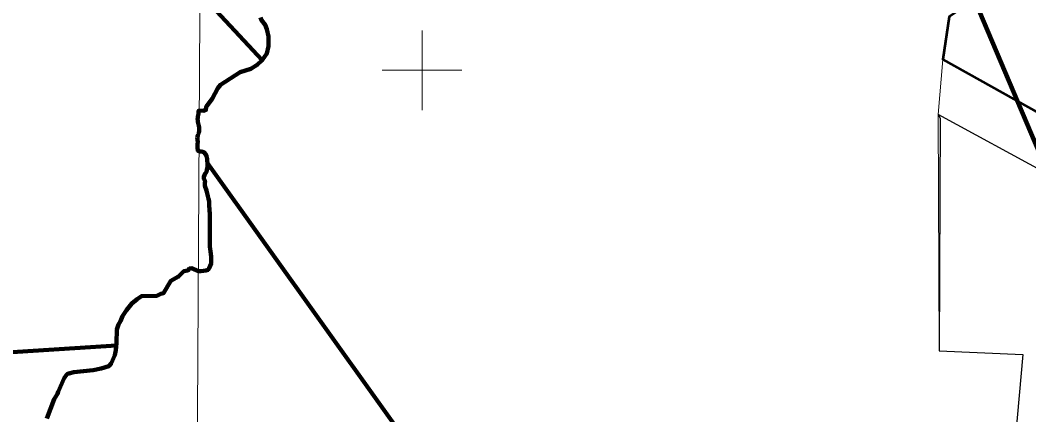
# Model space of a CAD drawing. Extents: x -1643653 to 4543381, y 1624270 to 13878484.
# Drawn here: x 714916 to 740225, y 8916368 to 8926255 of the extents above; entities that cross this region are included whole.
import ezdxf

# ---------------------------------------------------------------- set-up
doc = ezdxf.new("R2010")
doc.units = 0
doc.header["$LTSCALE"] = 200
for name, color, linetype, lineweight in [('1', 7, 'Continuous', 13), ('2', 7, 'Continuous', 13), ('24', 7, 'Continuous', 25), ('27', 7, 'Continuous', 13), ('28', 7, 'Continuous', 53), ('53', 7, 'Continuous', 106), ('60', 7, 'Continuous', 13), ('9', 7, 'Continuous', 90)]:
    doc.layers.add(name, color=color, linetype=linetype, lineweight=lineweight)

msp = doc.modelspace()

# ---------------------------------------------------------------- linework, layer by layer
at = {"layer": '1'}
msp.add_lwpolyline([(719978.9, 9023574.5), (719561.6, 8949232.2), (719215.6, 8890710.6)], dxfattribs=at)
at = {"layer": '2'}
for p, q in [((725000, 8924000), (725000, 8926000)), ((724000, 8925000), (726000, 8925000))]:
    msp.add_line(p, q, dxfattribs=at)
at = {"layer": '24', "lineweight": 53}
msp.add_line((719358.5, 8923328.1), (719358.6, 8923326.6), dxfattribs=at)
for points in [[(720945.5, 8926326.2), (720967.4, 8926253.1), (721062.3, 8926136.2), (721106.1, 8926026.6), (721149.9, 8925843.9), (721149.9, 8925602.8), (721106.1, 8925420.2), (720989.3, 8925252.1), (720865.2, 8925135.2), (720704.7, 8925032.9), (720573.3, 8924996.4), (720434.6, 8924952.6), (719938.3, 8924638.4), (719872.6, 8924550.7), (719734.6, 8924286.8), (719583.5, 8924086.5), (719574.6, 8924006.4), (719516.8, 8923986.4), (719411.8, 8923993.9)], [(719358.6, 8923326.6), (719372.1, 8923197), (719363, 8923148), (719367.5, 8923075.7), (719375.1, 8922983.9), (719405.7, 8922963.6)], [(719405.7, 8922963.6), (719467, 8922963.5), (719527.9, 8922947.8), (719573.3, 8922891.5), (719593.3, 8922845.5), (719608.1, 8922779.2), (719607.8, 8922728.2), (719612.5, 8922677.3), (719617.2, 8922621.2), (719616.8, 8922565.2), (719596.1, 8922509.3), (719590.6, 8922448.2), (719555.4, 8922413.6), (719520.2, 8922331.3), (719524.1, 8922280.4), (719553.5, 8922224.3), (719553.1, 8922173.4), (719552.7, 8922107.2), (719587.5, 8921989.8), (719627.2, 8921846.9), (719642, 8921780.6), (719656.8, 8921724.4), (719661.5, 8921663.3), (719661, 8921586.9), (719665.7, 8921535.9), (719670.4, 8921479.9), (719675.1, 8921423.8), (719674.7, 8921357.6), (719674.3, 8921301.6), (719673.9, 8921240.4), (719673.5, 8921184.4), (719673.1, 8921123.3), (719672.6, 8921057.1), (719672.1, 8920985.7), (719671.7, 8920929.7), (719671.3, 8920863.5), (719670.7, 8920782), (719675.3, 8920705.6), (719674.8, 8920644.4), (719674.4, 8920578.2), (719679.1, 8920527.2), (719693.9, 8920460.9), (719703.7, 8920399.8), (719708.3, 8920328.4), (719707.9, 8920272.4), (719707.5, 8920211.2), (719707.1, 8920155.2), (719681.3, 8920099.3), (719660.5, 8920043.4), (719629.7, 8920002.9), (719573.7, 8919982.9), (719517.6, 8919973.1), (719446.4, 8919968.4), (719388, 8919968.8)], [(719388, 8919968.8), (719217, 8920039.9), (719168.4, 8920030.7), (719126.8, 8919983.7), (719021.9, 8919963.8), (718888.7, 8919829.8), (718888.7, 8919829.8)], [(718888.7, 8919829.8), (718698.9, 8919728.1), (718508.1, 8919414.8), (718441.7, 8919396.1), (718342.3, 8919352.7), (717962.6, 8919341.8), (717850.2, 8919266.6), (717715.4, 8919155.6), (717584.3, 8918993), (717484.9, 8918843.2), (717433.5, 8918714), (717386.5, 8918633.6), (717343.6, 8918502.1), (717334.1, 8918168.6), (717316.4, 8917983.3), (717287.5, 8917863.5), (717202.1, 8917652.5), (717139.9, 8917584.2), (716949.9, 8917526.3), (716744.6, 8917482.9), (716262.7, 8917433.2), (716138.9, 8917405.7), (716105.4, 8917390.9), (716076.8, 8917365.2), (716021.3, 8917281.8), (715870.4, 8916945.9), (715855.1, 8916891.8), (715765.5, 8916761), (715585.2, 8916273.3)]]:
    msp.add_lwpolyline(points, dxfattribs=at)
msp.add_spline([(719411.8, 8923993.9), (719393.1, 8923985.6), (719389.3, 8923947.6), (719370.3, 8923807.2), (719381.7, 8923678.2), (719408.2, 8923534), (719404.4, 8923473.3), (719358.5, 8923328.1)], degree=3, dxfattribs=at)
at = {"layer": '27'}
msp.add_lwpolyline([(739888.1, 8915825.1), (740072.3, 8917875.9), (737976.5, 8917968.1), (737953.4, 8923890.1), (738068.6, 8925272.7), (738224.4, 8926341.3), (739385.9, 8927129), (738750.9, 8927828.4), (738115.9, 8928527.7), (730092.7, 8935013.9), (730302.4, 8935656.6), (729966.7, 8935956.1), (730039.7, 8936358), (730463, 8936540.7), (731163.7, 8937242.1), (731798.6, 8937424.7), (731798.6, 8937424.7), (731773.1, 8938151.7), (731651.2, 8938643.9), (729383.2, 8942632.6), (728721.7, 8943637.1), (728072.1, 8944130.5), (726986.6, 8944741.7), (723300.7, 8945510.9)], dxfattribs=at)
at = {"layer": '28'}
msp.add_lwpolyline([(745752.4, 8927202.3), (743729.5, 8927170.5), (742708.4, 8928266.2), (740888.2, 8928147.7), (738224.4, 8926341.3), (738068.6, 8925272.7), (741707.2, 8923237.2), (742198, 8921966.9), (745069, 8922906.2), (745575.7, 8923768.8)], close=True, dxfattribs=at)
at = {"layer": '28', "lineweight": 13}
msp.add_lwpolyline([(745599.5, 8914059.4), (741979.8, 8914750.3), (739888.1, 8915825.1), (741431.1, 8915917.3), (742767, 8917599.4), (740717.2, 8922392.3), (737953.4, 8923890.1), (738068.6, 8925272.7), (741707.2, 8923237.2)], close=True, dxfattribs=at)
at = {"layer": '28', "lineweight": 25}
msp.add_lwpolyline([(737999.5, 8923797.9), (737976.5, 8917968.1), (740072.3, 8917875.9), (739888.1, 8915825.1), (741431.1, 8915917.3), (742767, 8917599.4), (740717.2, 8922392.3), (737953.4, 8923890.1)], close=True, dxfattribs=at)
at = {"layer": '53'}
msp.add_line((719358.5, 8923328.1), (719358.6, 8923326.6), dxfattribs=at)
msp.add_line((719358.5, 8923328.1), (719358.6, 8923326.6), dxfattribs=at)
msp.add_line((719358.5, 8923328.1), (719358.6, 8923326.6), dxfattribs=at)
for points in [[(720945.5, 8926326.2), (720967.4, 8926253.1), (721062.3, 8926136.2), (721106.1, 8926026.6), (721149.9, 8925843.9), (721149.9, 8925602.8), (721106.1, 8925420.2), (720989.3, 8925252.1), (720865.2, 8925135.2), (720704.7, 8925032.9), (720573.3, 8924996.4), (720434.6, 8924952.6), (719938.3, 8924638.4), (719872.6, 8924550.7), (719734.6, 8924286.8), (719583.5, 8924086.5), (719574.6, 8924006.4), (719516.8, 8923986.4), (719411.8, 8923993.9)], [(720945.5, 8926326.2), (720967.4, 8926253.1), (721062.3, 8926136.2), (721106.1, 8926026.6), (721149.9, 8925843.9), (721149.9, 8925602.8), (721106.1, 8925420.2), (720989.3, 8925252.1), (720865.2, 8925135.2), (720704.7, 8925032.9), (720573.3, 8924996.4), (720434.6, 8924952.6), (719938.3, 8924638.4), (719872.6, 8924550.7), (719734.6, 8924286.8), (719583.5, 8924086.5), (719574.6, 8924006.4), (719516.8, 8923986.4), (719411.8, 8923993.9)], [(720945.5, 8926326.2), (720967.4, 8926253.1), (721062.3, 8926136.2), (721106.1, 8926026.6), (721149.9, 8925843.9), (721149.9, 8925602.8), (721106.1, 8925420.2), (720989.3, 8925252.1), (720865.2, 8925135.2), (720704.7, 8925032.9), (720573.3, 8924996.4), (720434.6, 8924952.6), (719938.3, 8924638.4), (719872.6, 8924550.7), (719734.6, 8924286.8), (719583.5, 8924086.5), (719574.6, 8924006.4), (719516.8, 8923986.4), (719411.8, 8923993.9)], [(719358.6, 8923326.6), (719372.1, 8923197), (719363, 8923148), (719367.5, 8923075.7), (719375.1, 8922983.9), (719405.7, 8922963.6)], [(719358.6, 8923326.6), (719372.1, 8923197), (719363, 8923148), (719367.5, 8923075.7), (719375.1, 8922983.9), (719405.7, 8922963.6)], [(719358.6, 8923326.6), (719372.1, 8923197), (719363, 8923148), (719367.5, 8923075.7), (719375.1, 8922983.9), (719405.7, 8922963.6)], [(719405.7, 8922963.6), (719467, 8922963.5), (719527.9, 8922947.8), (719573.3, 8922891.5), (719593.3, 8922845.5), (719608.1, 8922779.2), (719607.8, 8922728.2), (719612.5, 8922677.3), (719617.2, 8922621.2), (719616.8, 8922565.2), (719596.1, 8922509.3), (719590.6, 8922448.2), (719555.4, 8922413.6), (719520.2, 8922331.3), (719524.1, 8922280.4), (719553.5, 8922224.3), (719553.1, 8922173.4), (719552.7, 8922107.2), (719587.5, 8921989.8), (719627.2, 8921846.9), (719642, 8921780.6), (719656.8, 8921724.4), (719661.5, 8921663.3), (719661, 8921586.9), (719665.7, 8921535.9), (719670.4, 8921479.9), (719675.1, 8921423.8), (719674.7, 8921357.6), (719674.3, 8921301.6), (719673.9, 8921240.4), (719673.5, 8921184.4), (719673.1, 8921123.3), (719672.6, 8921057.1), (719672.1, 8920985.7), (719671.7, 8920929.7), (719671.3, 8920863.5), (719670.7, 8920782), (719675.3, 8920705.6), (719674.8, 8920644.4), (719674.4, 8920578.2), (719679.1, 8920527.2), (719693.9, 8920460.9), (719703.7, 8920399.8), (719708.3, 8920328.4), (719707.9, 8920272.4), (719707.5, 8920211.2), (719707.1, 8920155.2), (719681.3, 8920099.3), (719660.5, 8920043.4), (719629.7, 8920002.9), (719573.7, 8919982.9), (719517.6, 8919973.1), (719446.4, 8919968.4), (719388, 8919968.8)], [(719405.7, 8922963.6), (719467, 8922963.5), (719527.9, 8922947.8), (719573.3, 8922891.5), (719593.3, 8922845.5), (719608.1, 8922779.2), (719607.8, 8922728.2), (719612.5, 8922677.3), (719617.2, 8922621.2), (719616.8, 8922565.2), (719596.1, 8922509.3), (719590.6, 8922448.2), (719555.4, 8922413.6), (719520.2, 8922331.3), (719524.1, 8922280.4), (719553.5, 8922224.3), (719553.1, 8922173.4), (719552.7, 8922107.2), (719587.5, 8921989.8), (719627.2, 8921846.9), (719642, 8921780.6), (719656.8, 8921724.4), (719661.5, 8921663.3), (719661, 8921586.9), (719665.7, 8921535.9), (719670.4, 8921479.9), (719675.1, 8921423.8), (719674.7, 8921357.6), (719674.3, 8921301.6), (719673.9, 8921240.4), (719673.5, 8921184.4), (719673.1, 8921123.3), (719672.6, 8921057.1), (719672.1, 8920985.7), (719671.7, 8920929.7), (719671.3, 8920863.5), (719670.7, 8920782), (719675.3, 8920705.6), (719674.8, 8920644.4), (719674.4, 8920578.2), (719679.1, 8920527.2), (719693.9, 8920460.9), (719703.7, 8920399.8), (719708.3, 8920328.4), (719707.9, 8920272.4), (719707.5, 8920211.2), (719707.1, 8920155.2), (719681.3, 8920099.3), (719660.5, 8920043.4), (719629.7, 8920002.9), (719573.7, 8919982.9), (719517.6, 8919973.1), (719446.4, 8919968.4), (719388, 8919968.8)], [(719405.7, 8922963.6), (719467, 8922963.5), (719527.9, 8922947.8), (719573.3, 8922891.5), (719593.3, 8922845.5), (719608.1, 8922779.2), (719607.8, 8922728.2), (719612.5, 8922677.3), (719617.2, 8922621.2), (719616.8, 8922565.2), (719596.1, 8922509.3), (719590.6, 8922448.2), (719555.4, 8922413.6), (719520.2, 8922331.3), (719524.1, 8922280.4), (719553.5, 8922224.3), (719553.1, 8922173.4), (719552.7, 8922107.2), (719587.5, 8921989.8), (719627.2, 8921846.9), (719642, 8921780.6), (719656.8, 8921724.4), (719661.5, 8921663.3), (719661, 8921586.9), (719665.7, 8921535.9), (719670.4, 8921479.9), (719675.1, 8921423.8), (719674.7, 8921357.6), (719674.3, 8921301.6), (719673.9, 8921240.4), (719673.5, 8921184.4), (719673.1, 8921123.3), (719672.6, 8921057.1), (719672.1, 8920985.7), (719671.7, 8920929.7), (719671.3, 8920863.5), (719670.7, 8920782), (719675.3, 8920705.6), (719674.8, 8920644.4), (719674.4, 8920578.2), (719679.1, 8920527.2), (719693.9, 8920460.9), (719703.7, 8920399.8), (719708.3, 8920328.4), (719707.9, 8920272.4), (719707.5, 8920211.2), (719707.1, 8920155.2), (719681.3, 8920099.3), (719660.5, 8920043.4), (719629.7, 8920002.9), (719573.7, 8919982.9), (719517.6, 8919973.1), (719446.4, 8919968.4), (719388, 8919968.8)], [(719388, 8919968.8), (719217, 8920039.9), (719168.4, 8920030.7), (719126.8, 8919983.7), (719021.9, 8919963.8), (718888.7, 8919829.8), (718888.7, 8919829.8)], [(719388, 8919968.8), (719217, 8920039.9), (719168.4, 8920030.7), (719126.8, 8919983.7), (719021.9, 8919963.8), (718888.7, 8919829.8), (718888.7, 8919829.8)], [(719388, 8919968.8), (719217, 8920039.9), (719168.4, 8920030.7), (719126.8, 8919983.7), (719021.9, 8919963.8), (718888.7, 8919829.8), (718888.7, 8919829.8)], [(718888.7, 8919829.8), (718698.9, 8919728.1), (718508.1, 8919414.8), (718441.7, 8919396.1), (718342.3, 8919352.7), (717962.6, 8919341.8), (717850.2, 8919266.6), (717715.4, 8919155.6), (717584.3, 8918993), (717484.9, 8918843.2), (717433.5, 8918714), (717386.5, 8918633.6), (717343.6, 8918502.1), (717334.1, 8918168.6), (717316.4, 8917983.3), (717287.5, 8917863.5), (717202.1, 8917652.5), (717139.9, 8917584.2), (716949.9, 8917526.3), (716744.6, 8917482.9), (716262.7, 8917433.2), (716138.9, 8917405.7), (716105.4, 8917390.9), (716076.8, 8917365.2), (716021.3, 8917281.8), (715870.4, 8916945.9), (715855.1, 8916891.8), (715765.5, 8916761), (715585.2, 8916273.3)], [(718888.7, 8919829.8), (718698.9, 8919728.1), (718508.1, 8919414.8), (718441.7, 8919396.1), (718342.3, 8919352.7), (717962.6, 8919341.8), (717850.2, 8919266.6), (717715.4, 8919155.6), (717584.3, 8918993), (717484.9, 8918843.2), (717433.5, 8918714), (717386.5, 8918633.6), (717343.6, 8918502.1), (717334.1, 8918168.6), (717316.4, 8917983.3), (717287.5, 8917863.5), (717202.1, 8917652.5), (717139.9, 8917584.2), (716949.9, 8917526.3), (716744.6, 8917482.9), (716262.7, 8917433.2), (716138.9, 8917405.7), (716105.4, 8917390.9), (716076.8, 8917365.2), (716021.3, 8917281.8), (715870.4, 8916945.9), (715855.1, 8916891.8), (715765.5, 8916761), (715585.2, 8916273.3)], [(718888.7, 8919829.8), (718698.9, 8919728.1), (718508.1, 8919414.8), (718441.7, 8919396.1), (718342.3, 8919352.7), (717962.6, 8919341.8), (717850.2, 8919266.6), (717715.4, 8919155.6), (717584.3, 8918993), (717484.9, 8918843.2), (717433.5, 8918714), (717386.5, 8918633.6), (717343.6, 8918502.1), (717334.1, 8918168.6), (717316.4, 8917983.3), (717287.5, 8917863.5), (717202.1, 8917652.5), (717139.9, 8917584.2), (716949.9, 8917526.3), (716744.6, 8917482.9), (716262.7, 8917433.2), (716138.9, 8917405.7), (716105.4, 8917390.9), (716076.8, 8917365.2), (716021.3, 8917281.8), (715870.4, 8916945.9), (715855.1, 8916891.8), (715765.5, 8916761), (715585.2, 8916273.3)]]:
    msp.add_lwpolyline(points, dxfattribs=at)
msp.add_spline([(719411.8, 8923993.9), (719393.1, 8923985.6), (719389.3, 8923947.6), (719370.3, 8923807.2), (719381.7, 8923678.2), (719408.2, 8923534), (719404.4, 8923473.3), (719358.5, 8923328.1)], degree=3, dxfattribs=at)
msp.add_spline([(719411.8, 8923993.9), (719393.1, 8923985.6), (719389.3, 8923947.6), (719370.3, 8923807.2), (719381.7, 8923678.2), (719408.2, 8923534), (719404.4, 8923473.3), (719358.5, 8923328.1)], degree=3, dxfattribs=at)
msp.add_spline([(719411.8, 8923993.9), (719393.1, 8923985.6), (719389.3, 8923947.6), (719370.3, 8923807.2), (719381.7, 8923678.2), (719408.2, 8923534), (719404.4, 8923473.3), (719358.5, 8923328.1)], degree=3, dxfattribs=at)
at = {"layer": '60', "lineweight": 25}
msp.add_spline([(814781, 9009175.5), (814787.2, 9009173.4), (814796.9, 9009173.4), (814799.4, 9009172.4), (814805.1, 9009174.5), (814805.6, 9009176.5), (814811.7, 9009179.5), (814811.7, 9009179.5), (814801.5, 9009181), (814790.7, 9009181.5), (814784.1, 9009183.1), (814777.4, 9009185.1), (814778.4, 9009175.5)], degree=3, dxfattribs=at)
at = {"layer": '9'}
for p, q in [((710319.1, 8936704.6), (720989.4, 8925252.2)), ((719358.5, 8923328.1), (719358.6, 8923326.6)), ((702263.2, 8917164.2), (717332.2, 8918103.3))]:
    msp.add_line(p, q, dxfattribs=at)
for points in [[(729893.7, 8936109.6), (729893.7, 8936043.8), (730039.7, 8935868.4), (730302.4, 8935656.6), (730346.2, 8935590.8), (730382.7, 8935532.3), (730360.8, 8935422.8), (730360.8, 8935364.3), (730331.6, 8935218.2), (730222.1, 8935094), (730163.7, 8935035.5), (730092.7, 8935013.9), (738115.9, 8928527.7), (740378.1, 8923196.1), (742465.8, 8924928.2)], [(730360.8, 8935364.3), (730353.8, 8935329.2), (730092.7, 8935013.9), (738115.9, 8928527.7), (741055, 8921600.7)], [(720945.5, 8926326.2), (720967.4, 8926253.1), (721062.3, 8926136.2), (721106.1, 8926026.6), (721149.9, 8925843.9), (721149.9, 8925602.8), (721106.1, 8925420.2), (720989.3, 8925252.1), (720865.2, 8925135.2), (720704.7, 8925032.9), (720573.3, 8924996.4), (720434.6, 8924952.6), (719938.3, 8924638.4), (719872.6, 8924550.7), (719734.6, 8924286.8), (719583.5, 8924086.5), (719574.6, 8924006.4), (719516.8, 8923986.4), (719411.8, 8923993.9)], [(719358.6, 8923326.6), (719372.1, 8923197), (719363, 8923148), (719367.5, 8923075.7), (719375.1, 8922983.9), (719405.7, 8922963.6)], [(719405.7, 8922963.6), (719467, 8922963.5), (719527.9, 8922947.8), (719573.3, 8922891.5), (719593.3, 8922845.5), (719608.1, 8922779.2), (719607.8, 8922728.2), (719612.5, 8922677.3), (719617.2, 8922621.2), (719616.8, 8922565.2), (719596.1, 8922509.3), (719590.6, 8922448.2), (719555.4, 8922413.6), (719520.2, 8922331.3), (719524.1, 8922280.4), (719553.5, 8922224.3), (719553.1, 8922173.4), (719552.7, 8922107.2), (719587.5, 8921989.8), (719627.2, 8921846.9), (719642, 8921780.6), (719656.8, 8921724.4), (719661.5, 8921663.3), (719661, 8921586.9), (719665.7, 8921535.9), (719670.4, 8921479.9), (719675.1, 8921423.8), (719674.7, 8921357.6), (719674.3, 8921301.6), (719673.9, 8921240.4), (719673.5, 8921184.4), (719673.1, 8921123.3), (719672.6, 8921057.1), (719672.1, 8920985.7), (719671.7, 8920929.7), (719671.3, 8920863.5), (719670.7, 8920782), (719675.3, 8920705.6), (719674.8, 8920644.4), (719674.4, 8920578.2), (719679.1, 8920527.2), (719693.9, 8920460.9), (719703.7, 8920399.8), (719708.3, 8920328.4), (719707.9, 8920272.4), (719707.5, 8920211.2), (719707.1, 8920155.2), (719681.3, 8920099.3), (719660.5, 8920043.4), (719629.7, 8920002.9), (719573.7, 8919982.9), (719517.6, 8919973.1), (719446.4, 8919968.4), (719388, 8919968.8)], [(741371.9, 8898310.2), (736775.3, 8899194.4), (730163.4, 8902976.8), (725291.2, 8902898), (725401.2, 8914588.3), (719613.1, 8922670.1)], [(719388, 8919968.8), (719217, 8920039.9), (719168.4, 8920030.7), (719126.8, 8919983.7), (719021.9, 8919963.8), (718888.7, 8919829.8), (718888.7, 8919829.8)], [(718888.7, 8919829.8), (718698.9, 8919728.1), (718508.1, 8919414.8), (718441.7, 8919396.1), (718342.3, 8919352.7), (717962.6, 8919341.8), (717850.2, 8919266.6), (717715.4, 8919155.6), (717584.3, 8918993), (717484.9, 8918843.2), (717433.5, 8918714), (717386.5, 8918633.6), (717343.6, 8918502.1), (717334.1, 8918168.6), (717327.9, 8918103.7)], [(717327.9, 8918103.7), (717316.4, 8917983.3), (717287.5, 8917863.5), (717202.1, 8917652.5), (717139.9, 8917584.2), (716949.9, 8917526.3), (716744.6, 8917482.9), (716262.7, 8917433.2), (716138.9, 8917405.7), (716105.4, 8917390.9), (716076.8, 8917365.2), (716021.3, 8917281.8), (715870.4, 8916945.9), (715855.1, 8916891.8), (715765.5, 8916761), (715585.2, 8916273.3)], [(717327.9, 8918103.7), (717316.4, 8917983.3), (717287.5, 8917863.5), (717202.1, 8917652.5), (717139.9, 8917584.2), (716949.9, 8917526.3), (716744.6, 8917482.9), (716262.7, 8917433.2), (716138.9, 8917405.7), (716105.4, 8917390.9), (716076.8, 8917365.2), (716021.3, 8917281.8), (715870.4, 8916945.9), (715855.1, 8916891.8), (715765.5, 8916761), (715585.2, 8916273.3)]]:
    msp.add_lwpolyline(points, dxfattribs=at)
msp.add_spline([(719411.8, 8923993.9), (719393.1, 8923985.6), (719389.3, 8923947.6), (719370.3, 8923807.2), (719381.7, 8923678.2), (719408.2, 8923534), (719404.4, 8923473.3), (719358.5, 8923328.1)], degree=3, dxfattribs=at)

doc.saveas('drawing.dxf')
